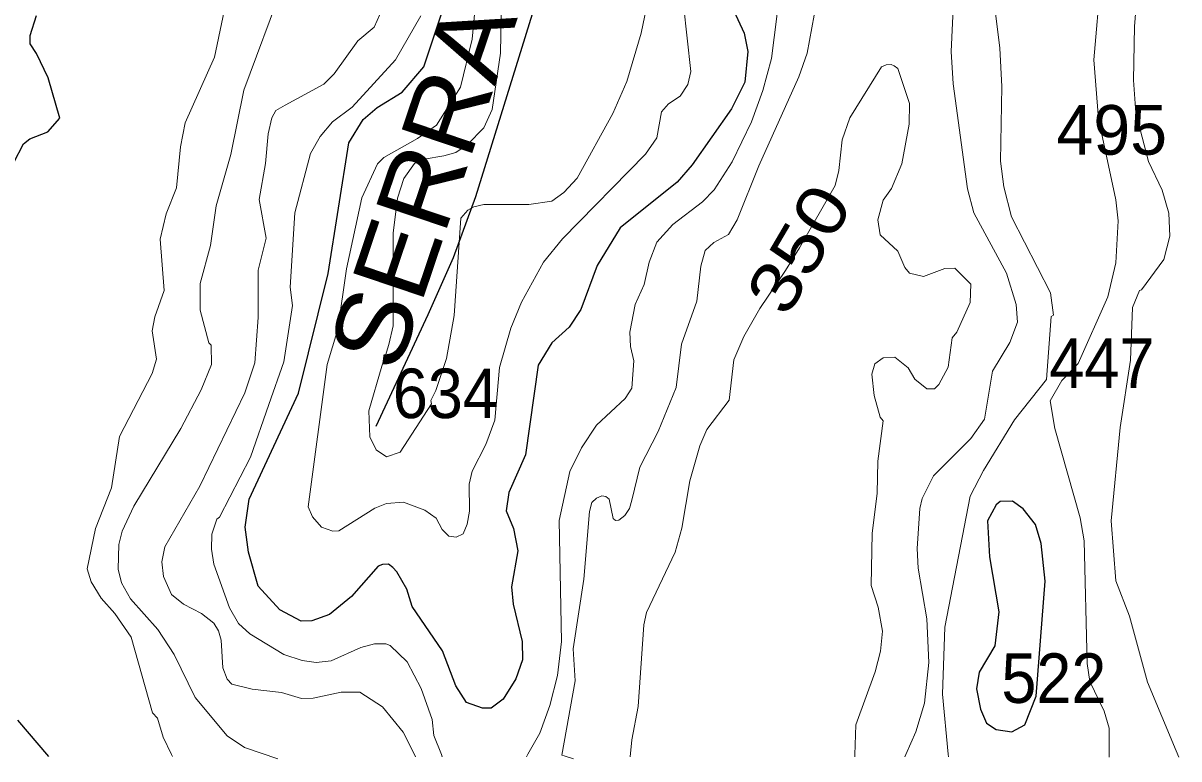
# Model space of a CAD drawing. Extents: x 499.9 to 555.3, y 9281.5 to 9336.8.
# Drawn here: x 528.732 to 532.464, y 9281.501 to 9283.876 of the extents above; entities that cross this region are included whole.
import ezdxf
from ezdxf.enums import TextEntityAlignment as Align

# ---------------------------------------------------------------- set-up
doc = ezdxf.new("R2010")
doc.units = 0
doc.header["$LTSCALE"] = 0.064
for name, color, linetype, lineweight in [('1', 7, 'Continuous', 25), ('2', 7, 'Continuous', 13), ('26', 7, 'Continuous', 25)]:
    doc.layers.add(name, color=color, linetype=linetype, lineweight=lineweight)
doc.layers.add('21', color=7, linetype='Continuous')
doc.layers.add('61', color=7, linetype='Continuous')

msp = doc.modelspace()

# ---------------------------------------------------------------- linework, layer by layer
at = {"layer": '1'}
for points in [[(529.4491, 9282.2482), (529.4615, 9282.3392), (529.6207, 9282.6808), (529.7166, 9283.0673), (529.784, 9283.4895), (529.8296, 9283.5652), (529.8756, 9283.6038), (529.9558, 9283.6527), (530.0256, 9283.7344), (530.0973, 9283.948)], [(528.7017, 9283.4258), (528.733, 9283.4857), (528.7532, 9283.5024), (528.8112, 9283.5248), (528.8506, 9283.5693), (528.8129, 9283.6996), (528.7751, 9283.7783), (528.7542, 9283.8086), (528.7542, 9283.8364), (528.7747, 9283.901)], [(531.019, 9283.932), (531.0599, 9283.8436), (531.0725, 9283.7843), (531.0627, 9283.6854), (531.0193, 9283.5992), (530.8926, 9283.4188), (530.8437, 9283.3623), (530.6603, 9283.215), (530.586, 9283.0932), (530.5329, 9282.9509), (530.4951, 9282.8943), (530.4392, 9282.8442), (530.3952, 9282.7715), (530.354, 9282.4824), (530.2998, 9282.3603), (530.2918, 9282.3011), (530.3153, 9282.2448), (530.3295, 9282.1726), (530.3092, 9282.0563), (530.3139, 9281.9999), (530.3438, 9281.8796), (530.344, 9281.8204), (530.3232, 9281.7595), (530.2824, 9281.6934), (530.2435, 9281.6647), (530.2151, 9281.664), (530.1634, 9281.6829), (530.1289, 9281.7364), (530.0865, 9281.8495), (529.988, 9281.9929), (529.9712, 9282.0481), (529.9385, 9282.1041), (529.9256, 9282.1187), (529.9116, 9282.1295), (529.8928, 9282.1286), (529.8783, 9282.1228), (529.7918, 9282.0254), (529.7214, 9281.9672), (529.6636, 9281.946)], [(529.6636, 9281.946), (529.6295, 9281.9457), (529.561, 9281.9818), (529.4907, 9282.0579), (529.4593, 9282.1677), (529.4491, 9282.2482)], [(528.8144, 9281.5084), (528.7148, 9281.6252)]]:
    msp.add_lwpolyline(points, dxfattribs=at)
msp.add_lwpolyline([(531.8695, 9281.8652), (531.8191, 9281.7801), (531.8105, 9281.7269), (531.8235, 9281.6615), (531.8432, 9281.6165), (531.8739, 9281.5952), (531.9252, 9281.5881), (531.9671, 9281.6111), (532.0038, 9281.703), (532.0326, 9282.0742), (532.02, 9282.1963), (532.001, 9282.2568), (531.9615, 9282.3078), (531.9268, 9282.3323), (531.8868, 9282.3314), (531.8748, 9282.3205), (531.8466, 9282.2695), (531.8529, 9282.1526), (531.883, 9281.9751)], close=True, dxfattribs=at)
at = {"layer": '2'}
for points in [[(531.72, 9281.5068), (531.7192, 9281.516), (531.7012, 9281.7098), (531.708, 9281.9259), (531.7906, 9282.349), (531.8329, 9282.4311), (531.9337, 9282.5952), (532.0363, 9282.7252), (532.0517, 9282.9285), (532.0597, 9282.9326), (532.0502, 9283.0057), (531.9237, 9283.251), (531.8988, 9283.3469), (531.8879, 9283.4306), (531.8927, 9283.6711), (531.8862, 9283.7952), (531.8227, 9284.3058)], [(529.214, 9281.5082), (529.2113, 9281.5143), (529.1844, 9281.5708), (529.1658, 9281.6318), (529.15, 9281.6497), (529.0806, 9281.894), (529.0283, 9281.9705), (528.9833, 9282.019), (528.9519, 9282.0723), (528.9389, 9282.1145), (528.9655, 9282.2442), (529.0167, 9282.3762), (529.0425, 9282.5416), (529.1488, 9282.7447), (529.1625, 9282.7906), (529.1489, 9282.8823), (529.1572, 9282.9274), (529.1869, 9283.0128), (529.1744, 9283.1783), (529.1934, 9283.2603), (529.2268, 9283.3439), (529.2399, 9283.477), (529.2555, 9283.554), (529.3493, 9283.7664), (529.4302, 9284.1509)], [(532.4644, 9281.5064), (532.4559, 9281.5267), (532.3629, 9281.7481), (532.3047, 9281.9616), (532.2605, 9282.0755), (532.246, 9282.269), (532.2747, 9282.5704), (532.3081, 9282.7875), (532.3145, 9282.9579), (532.3369, 9283.0131), (532.3441, 9283.0152), (532.4157, 9283.1133), (532.4353, 9283.1879), (532.4315, 9283.2625), (532.4106, 9283.3363), (532.366, 9283.4288), (532.3253, 9283.5859), (532.3176, 9283.6917), (532.3208, 9283.8651), (532.3398, 9284.0959)], [(530.1927, 9283.9376), (530.1817, 9283.8245), (530.1441, 9283.6694), (530.0664, 9283.5463), (530.0052, 9283.503), (529.8966, 9283.4426), (529.8765, 9283.4215), (529.8254, 9283.312), (529.776, 9283.0828), (529.7482, 9282.888), (529.7132, 9282.7734), (529.6522, 9282.314), (529.6666, 9282.2826), (529.6958, 9282.2487), (529.7322, 9282.2358), (529.7509, 9282.2374), (529.8673, 9282.3104), (529.9056, 9282.3246), (529.9605, 9282.329), (530.0289, 9282.3037), (530.0654, 9282.2778), (530.0854, 9282.2416), (530.0932, 9282.2323), (530.1062, 9282.2194), (530.1307, 9282.2166), (530.1528, 9282.2277), (530.1658, 9282.2584), (530.1734, 9282.3004), (530.1722, 9282.3874), (530.1817, 9282.4295), (530.226, 9282.5155), (530.2547, 9282.5943), (530.27, 9282.7639), (530.3063, 9282.8909), (530.3415, 9282.9749), (530.4125, 9283.1043), (530.4735, 9283.1798), (530.7413, 9283.4523), (530.7778, 9283.5052), (530.7931, 9283.5897), (530.8159, 9283.6156), (530.8537, 9283.6399), (530.8789, 9283.6781), (530.8882, 9283.7196), (530.8531, 9284.0439)], [(530.2774, 9284.0135), (530.2739, 9283.7791), (530.2465, 9283.597), (530.2198, 9283.5374), (530.1667, 9283.4843), (530.1289, 9283.4587), (530.0906, 9283.447), (530.0266, 9283.4366), (529.9953, 9283.4231), (529.9607, 9283.3738), (529.9412, 9283.3104), (529.9271, 9283.1974), (529.9271, 9282.8983), (529.9124, 9282.8386), (529.9019, 9282.8026), (529.8901, 9282.7682), (529.8482, 9282.6246), (529.851, 9282.5406), (529.8718, 9282.4984), (529.9051, 9282.4761), (529.9491, 9282.4909), (530.0503, 9282.6472), (530.0486, 9282.6578), (530.065, 9282.6902), (530.099, 9282.7932), (530.1243, 9282.9324), (530.1453, 9283.2461), (530.1677, 9283.2721), (530.1873, 9283.2831), (530.2192, 9283.2902), (530.3646, 9283.2907), (530.4391, 9283.301), (530.4777, 9283.3288), (530.5211, 9283.3756), (530.6364, 9283.5844), (530.6814, 9283.6869), (530.7274, 9283.843), (530.7681, 9284.0357)], [(532.2125, 9284.0191), (532.1902, 9283.7575), (532.205, 9283.5672), (532.2605, 9283.3057), (532.268, 9283.2373), (532.2604, 9283.1018), (532.2346, 9282.9922), (532.1391, 9282.7775), (532.0863, 9282.7223), (532.0489, 9282.6568), (532.0637, 9282.5675), (532.1457, 9282.2791), (532.1583, 9282.2043), (532.168, 9281.8089), (532.1771, 9281.7501), (532.2229, 9281.6547), (532.2393, 9281.6), (532.2395, 9281.516), (532.239, 9281.5066)], [(529.5547, 9281.5012), (529.4471, 9281.5372), (529.3904, 9281.575), (529.2877, 9281.6984), (529.2199, 9281.8381), (529.1663, 9281.9186), (529.0789, 9282.0174), (529.049, 9282.0692), (529.0389, 9282.113), (529.0405, 9282.1932), (529.0517, 9282.2353), (529.0891, 9282.3165), (529.2414, 9282.5671), (529.3071, 9282.6922), (529.3395, 9282.7739), (529.3385, 9282.8363), (529.3313, 9282.8441), (529.3035, 9282.9497), (529.3033, 9283.0351), (529.3365, 9283.1584), (529.3548, 9283.286), (529.4027, 9283.4513), (529.4443, 9283.6597), (529.5703, 9283.9981)], [(530.3569, 9281.5076), (530.3619, 9281.5163), (530.4003, 9281.5832), (530.4325, 9281.6725), (530.458, 9281.7702), (530.4701, 9281.8799), (530.4634, 9282.2703), (530.4975, 9282.4284), (530.5347, 9282.5053), (530.5833, 9282.5776), (530.6759, 9282.6646), (530.6972, 9282.6979), (530.7037, 9282.7854), (530.6932, 9282.8323), (530.6909, 9282.8785), (530.708, 9282.9671), (530.7373, 9283.0319), (530.7539, 9283.1041), (530.7788, 9283.1684), (530.8305, 9283.2263), (530.9254, 9283.2991), (530.9635, 9283.3374), (531.0217, 9283.4284), (531.0844, 9283.557), (531.1207, 9283.6582), (531.1489, 9283.7616), (531.1751, 9283.9749)], [(531.3019, 9283.9848), (531.2639, 9283.7791), (531.2368, 9283.7029), (531.1073, 9283.4147), (531.0379, 9283.2412), (531.01, 9283.193), (530.9622, 9283.1674), (530.9345, 9283.1419), (530.92, 9283.0909), (530.907, 9282.9786), (530.8581, 9282.8394), (530.8404, 9282.6994), (530.7821, 9282.5575), (530.7229, 9282.4422), (530.6978, 9282.3357), (530.6897, 9282.3087), (530.6754, 9282.2859), (530.656, 9282.2708), (530.6444, 9282.2697), (530.6374, 9282.2767), (530.6245, 9282.3388), (530.6131, 9282.3476), (530.6003, 9282.3495), (530.5838, 9282.3425), (530.5685, 9282.3278), (530.5607, 9282.2994), (530.5427, 9282.0808), (530.5079, 9281.8557), (530.5151, 9281.7526), (530.4716, 9281.5123), (530.479, 9281.51), (530.5088, 9281.5007)], [(531.7365, 9283.945), (531.7287, 9283.7848), (531.7352, 9283.6798), (531.7815, 9283.3411), (531.802, 9283.2636), (531.9072, 9283.0686), (531.9387, 9282.9674), (531.9436, 9282.9109), (531.9188, 9282.8446), (531.8626, 9282.7523), (531.8365, 9282.5976), (531.7928, 9282.5351), (531.6718, 9282.4142), (531.6356, 9282.3408), (531.6281, 9282.3088), (531.619, 9282.1798), (531.6227, 9282.1161), (531.6506, 9281.9528), (531.6571, 9281.812), (531.6425, 9281.6808), (531.6147, 9281.5876), (531.5824, 9281.5144), (531.5791, 9281.5069)], [(529.9992, 9281.5077), (529.9888, 9281.5282), (529.959, 9281.5867), (529.8918, 9281.6687), (529.8188, 9281.7162), (529.7592, 9281.7165), (529.6689, 9281.6968), (529.6302, 9281.6959), (529.5665, 9281.7151), (529.471, 9281.7262), (529.4052, 9281.7422), (529.3908, 9281.7583), (529.3769, 9281.7946), (529.3716, 9281.8844), (529.3631, 9281.9145), (529.3475, 9281.9388), (529.3079, 9281.9695), (529.2491, 9281.9999), (529.211, 9282.0318), (529.1855, 9282.089), (529.1792, 9282.1367), (529.189, 9282.1851), (529.3027, 9282.3811), (529.4472, 9282.6824), (529.4796, 9282.7789), (529.4909, 9282.9253), (529.491, 9283.0781), (529.5164, 9283.1814), (529.4943, 9283.3064), (529.5148, 9283.4226), (529.5229, 9283.5189), (529.5349, 9283.5703), (529.5478, 9283.5936), (529.5776, 9283.6108), (529.7024, 9283.6787), (529.7359, 9283.7124), (529.8128, 9283.8189), (529.8655, 9283.8623), (529.8852, 9283.9058)], [(530.0157, 9283.8994), (529.9344, 9283.7578), (529.7946, 9283.6042), (529.7309, 9283.5569), (529.6915, 9283.5101), (529.6598, 9283.4545), (529.6088, 9283.2635), (529.5946, 9283.0235)], [(531.4174, 9281.507), (531.4175, 9281.514), (531.4208, 9281.611), (531.484, 9281.7818), (531.5007, 9281.8485), (531.5071, 9281.9126), (531.4931, 9281.9902), (531.4709, 9282.0603), (531.4741, 9282.2298), (531.4899, 9282.3571), (531.4916, 9282.4613), (531.5088, 9282.5917), (531.4996, 9282.6039), (531.4807, 9282.6739), (531.4729, 9282.7431), (531.4819, 9282.7757), (531.5098, 9282.7955), (531.5466, 9282.797), (531.5898, 9282.7626), (531.6117, 9282.7268), (531.6501, 9282.6954), (531.6756, 9282.6948), (531.6895, 9282.709), (531.7188, 9282.7654), (531.7318, 9282.8602), (531.7471, 9282.8778), (531.7906, 9282.9739), (531.7926, 9283.0328), (531.7406, 9283.085), (531.7089, 9283.0833), (531.6397, 9283.0583), (531.5941, 9283.0692), (531.579, 9283.0871), (531.5565, 9283.1392), (531.4992, 9283.1919), (531.492, 9283.2409), (531.5093, 9283.304), (531.5365, 9283.3425), (531.5693, 9283.4219), (531.5934, 9283.55), (531.5949, 9283.6161), (531.5568, 9283.7291), (531.545, 9283.7383), (531.5351, 9283.7422), (531.5187, 9283.7413), (531.5043, 9283.7353), (531.4012, 9283.5698), (531.377, 9283.499), (531.3663, 9283.4001), (531.3548, 9283.3516), (531.2392, 9283.1506), (531.1935, 9283.0776), (531.1107, 9282.9551), (531.0594, 9282.864), (531.0268, 9282.7885), (531.0122, 9282.6588), (530.9398, 9282.5638), (530.9167, 9282.5116), (530.8853, 9282.3985), (530.8596, 9282.245), (530.8374, 9282.1685), (530.7449, 9281.9736), (530.7368, 9281.9329), (530.7181, 9281.6695), (530.6972, 9281.562), (530.6927, 9281.5074)], [(529.5946, 9283.0235), (529.6017, 9282.964), (529.5737, 9282.7828), (529.5247, 9282.6448), (529.4662, 9282.4748), (529.3657, 9282.2807)], [(529.3657, 9282.2807), (529.3572, 9282.2742), (529.3415, 9282.2258), (529.3399, 9282.1773), (529.3481, 9282.1296), (529.3984, 9281.9878), (529.4272, 9281.938), (529.4639, 9281.9044), (529.5738, 9281.8375), (529.6329, 9281.8181), (529.678, 9281.8122), (529.7265, 9281.8169), (529.8228, 9281.8599), (529.8663, 9281.8716), (529.903, 9281.8725), (529.917, 9281.8663), (529.972, 9281.8145), (530.0169, 9281.7278), (530.0524, 9281.6282), (530.0579, 9281.5757), (530.0831, 9281.5144), (530.0848, 9281.5077)]]:
    msp.add_lwpolyline(points, dxfattribs=at)
at = {"layer": '26'}
msp.add_lwpolyline([(530.9974, 9285.7905), (530.8, 9285.1981), (530.5688, 9284.4998), (530.4051, 9283.999), (530.1932, 9283.3152), (530.1209, 9283.1177), (530.0391, 9282.9347), (529.8705, 9282.5735)], dxfattribs=at)

# ---------------------------------------------------------------- texts
at = {"layer": '21'}
msp.add_text('495', height=0.16, dxfattribs=at).set_placement((532.0691, 9283.4512))
at = {"layer": '21', "width": 0.95}
for s, p in [('447', (532.0461, 9282.6984)), ('634', (529.9257, 9282.6007)), ('522', (531.891, 9281.6813))]:
    msp.add_text(s, height=0.16, dxfattribs=at).set_placement(p)
at = {"layer": '26', "width": 1.1}
msp.add_text('SERRA SANTA FÉ', height=0.24, rotation=71.374, dxfattribs=at).set_placement((530.4266, 9284.1819), align=Align.CENTER)
at = {"layer": '61', "width": 1.2}
msp.add_text('350', height=0.16, rotation=59.555, dxfattribs=at).set_placement((531.306, 9283.1064), align=Align.CENTER)

doc.saveas('drawing.dxf')
